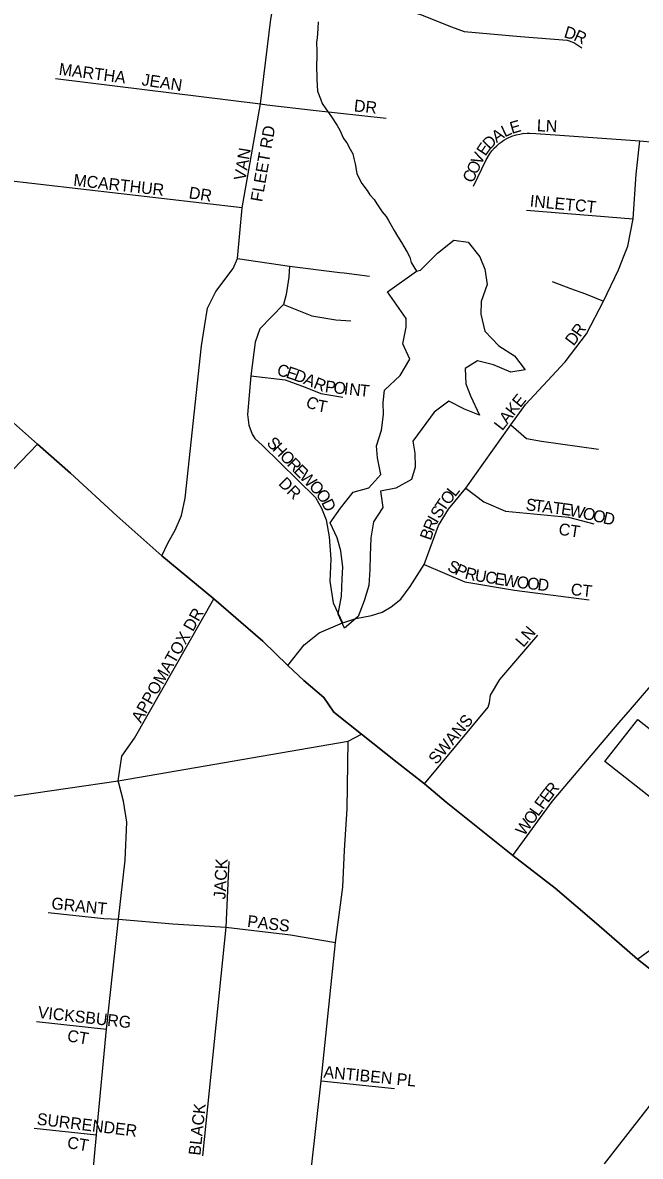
# Model space of a CAD drawing. Extents: x 1310247 to 1664935, y 235267 to 584339.
# Drawn here: x 1473984 to 1476580, y 381993 to 386758 of the extents above; entities that cross this region are included whole.
import ezdxf

# ---------------------------------------------------------------- set-up
doc = ezdxf.new("R2010")
doc.units = 0
for name, color, linetype in [('GM_X_Corporation', 7, 'Continuous'), ('GM_X_County_Road', 7, 'Continuous'), ('GM_X_Minor_Lake', 7, 'Continuous'), ('GM_X_Minor_River', 7, 'Continuous'), ('GM_X_State_Route', 7, 'Continuous'), ('GM_X_Township', 7, 'Continuous'), ('GM_X_Township_Road', 7, 'Continuous'), ('GM_X_Township_Subdivision', 7, 'Continuous'), ('GM_X_Township_Subdivision_Text', 7, 'Continuous')]:
    doc.layers.add(name, color=color, linetype=linetype)

msp = doc.modelspace()

# ---------------------------------------------------------------- linework, layer by layer
at = {"layer": 'GM_X_Corporation'}
for points in [[(1477022.8, 383186.1), (1476430.5, 383651.8), (1476569.3, 383828.3), (1476715.1, 383713.8)], [(1476429.4, 381961.6), (1476792.6, 382426.7)]]:
    msp.add_lwpolyline(points, dxfattribs=at)
at = {"layer": 'GM_X_County_Road'}
for points in [[(1469631.8, 382184.3), (1469739.3, 382270), (1469796.8, 382310.5), (1469862.8, 382341.9), (1469923, 382361), (1470210.7, 382406.8), (1470403.5, 382438.3), (1470770.2, 382495.8), (1470886.6, 382517.6), (1471014.4, 382562.9), (1471171.7, 382650), (1471305.4, 382709.2), (1471565.7, 382829.8), (1471868.3, 382950.3), (1472363.3, 383163.8), (1472690.6, 383301.8), (1473749.7, 383478.7), (1474386, 383571.7), (1475352.7, 383737.9), (1475409, 383767.1)], [(1476567.9, 382821.9), (1477320.2, 383369.3)]]:
    msp.add_lwpolyline(points, dxfattribs=at)
at = {"layer": 'GM_X_Minor_Lake'}
for points in [[(1475638.8, 385713.8), (1475656.1, 385718.2), (1475727.6, 385789.2), (1475796.8, 385844.1), (1475856.8, 385835.1), (1475906, 385774), (1475927.2, 385721.5), (1475936.1, 385657.1), (1475910.8, 385585.3), (1475909.9, 385533.1), (1475926.7, 385460.6), (1475985.9, 385399.4), (1476051.5, 385358.1), (1476096.7, 385299.1), (1476036.2, 385288.1), (1475962.5, 385319.5), (1475896.5, 385336.7), (1475843.8, 385303.5), (1475846.7, 385239.3), (1475865.9, 385188.8), (1475904.7, 385107.8), (1475840.9, 385133), (1475775.2, 385166.3), (1475714.2, 385121.2), (1475662.8, 385051.8), (1475623.8, 384998.3), (1475632.9, 384948), (1475633.9, 384889.8), (1475619, 384837.8), (1475552.1, 384800.9), (1475487.7, 384787.9), (1475498.5, 384719.5), (1475459.4, 384660), (1475448.2, 384592), (1475444.9, 384517.7), (1475443.9, 384459.6), (1475438.8, 384391.4), (1475419.6, 384327.5), (1475394.4, 384261.7), (1475337.3, 384212.6), (1475310.2, 384271.2), (1475323.6, 384347.2), (1475326.8, 384419.5), (1475329.7, 384469.6), (1475320.8, 384538), (1475305.7, 384592.4), (1475276.6, 384655.1), (1475319.8, 384716.6), (1475373.2, 384783.9), (1475439.7, 384802.8), (1475488.9, 384858.1), (1475476, 384928.6), (1475470.8, 384978.9), (1475492, 385044.7), (1475501.2, 385110.8), (1475500, 385161), (1475505, 385213.1), (1475570.2, 385274.1), (1475611.6, 385343.7), (1475582.6, 385408.4), (1475595.8, 385478.4)], [(1475595.8, 385478.4), (1475596.4, 385514.5), (1475518, 385626.2), (1475638.8, 385713.8)]]:
    msp.add_lwpolyline(points, dxfattribs=at)
at = {"layer": 'GM_X_Minor_River'}
msp.add_lwpolyline([(1475226.8, 386761.1), (1475224.4, 386733), (1475221.7, 386692.9), (1475219.4, 386676.9), (1475220.7, 386634.7), (1475219.4, 386558.4), (1475221.2, 386542.3), (1475220.8, 386520.3), (1475222.4, 386494.1), (1475224, 386470), (1475235.5, 386437.7), (1475243.1, 386417.5), (1475258.8, 386395.1), (1475282.4, 386362.6), (1475305.8, 386326), (1475317.5, 386305.7), (1475333, 386271.3), (1475346.8, 386253), (1475360.4, 386226.7), (1475372.1, 386206.4), (1475375.8, 386186.3), (1475381.4, 386164.1), (1475388.8, 386123.8), (1475396.5, 386105.6), (1475410.1, 386081.2), (1475431.7, 386052.8), (1475443.5, 386034.5), (1475461.2, 386014.1), (1475472.9, 385995.8), (1475494.5, 385963.3), (1475512.2, 385942.9), (1475522, 385926.7), (1475545.3, 385884.1), (1475559, 385859.8), (1475576.6, 385833.4), (1475586.4, 385817.1), (1475600, 385792.8), (1475611.7, 385772.5), (1475617.3, 385750.3), (1475638.8, 385713.8)], dxfattribs=at)
at = {"layer": 'GM_X_State_Route'}
for points in [[(1473933.2, 385086.8), (1474047.1, 384986.2), (1474185.1, 384864.4), (1474379.8, 384685.4), (1474568.7, 384516.6), (1474787.4, 384335.8), (1474993.1, 384158.1), (1475098.7, 384056.3), (1475166.6, 383992.3), (1475250.3, 383921), (1475292.6, 383860.1), (1475409, 383767.1), (1475558.8, 383647.4), (1475673.1, 383557.9), (1475763.8, 383482), (1475992.4, 383299.2)], [(1475992.4, 383299.2), (1476044.5, 383257.5), (1476222.8, 383120.6), (1476396.1, 382970.8), (1476567.9, 382821.9), (1476719.8, 382702.9), (1476734, 382691.2)]]:
    msp.add_lwpolyline(points, dxfattribs=at)
at = {"layer": 'GM_X_Township'}
for points in [[(1476719.8, 382702.9), (1476567.9, 382821.9), (1476396.1, 382970.8), (1476222.8, 383120.5), (1476044.5, 383257.5), (1475763.8, 383482), (1475673.1, 383557.9), (1475558.8, 383647.4), (1475408.9, 383767.1), (1475292.6, 383860.1), (1475250.3, 383921), (1475166.6, 383992.3), (1475098.7, 384056.3), (1474993.1, 384158.1), (1474787.4, 384335.8), (1474568.7, 384516.6), (1474379.8, 384685.4), (1474185.1, 384864.4), (1474047.1, 384986.2), (1473933.2, 385086.8)], [(1473933.2, 385086.8), (1474047.1, 384986.2), (1474185.1, 384864.4), (1474379.8, 384685.4), (1474568.7, 384516.6), (1474787.4, 384335.8), (1474993.1, 384158.1), (1475098.7, 384056.3), (1475166.6, 383992.3), (1475250.3, 383921), (1475292.6, 383860.1), (1475408.9, 383767.1), (1475558.8, 383647.4), (1475673.1, 383557.9), (1475763.8, 383482), (1476044.5, 383257.5), (1476222.8, 383120.5), (1476396.1, 382970.8), (1476567.9, 382821.9), (1476719.8, 382702.9)]]:
    msp.add_lwpolyline(points, dxfattribs=at)
at = {"layer": 'GM_X_Township_Road'}
for points in [[(1474568.7, 384516.6), (1474596.4, 384573.1), (1474625.7, 384624.5), (1474651.3, 384685.9), (1474667.3, 384759.7), (1474736, 385399.2), (1474748.1, 385479.1), (1474760.8, 385558.1), (1474796.4, 385627.8), (1474868.5, 385724.4), (1474887.7, 385766.3), (1475105.1, 385734), (1475316.6, 385708.3), (1475335.7, 385705.8)], [(1475335.7, 385705.8), (1475441.9, 385692.5)], [(1474414.3, 379292.2), (1474414.3, 379292.2), (1474463.8, 379361.3), (1474866.7, 379886.9), (1474983.5, 380045.4), (1475023.1, 380124.7), (1475031.5, 380178.9), (1475048.2, 380295.7), (1475071.1, 380473), (1475127.4, 381259.4), (1475146.4, 381427), (1475164.2, 381592.2), (1475177.1, 381759), (1475238.4, 382310.7), (1475299.6, 382891), (1475330.3, 383123.9), (1475336.4, 383279.2), (1475348.7, 383452.9), (1475352.7, 383737.9)]]:
    msp.add_lwpolyline(points, dxfattribs=at)
at = {"layer": 'GM_X_Township_Subdivision'}
for points in [[(1474380.1, 386872.9), (1474437.2, 386861.2), (1474523.6, 386857.8), (1474568, 386853.1), (1474652, 386858.9), (1474696.4, 386867.1), (1474731.4, 386882.3), (1474772.3, 386890.4), (1474836.5, 386891.6), (1475045.4, 386869.4), (1475508.2, 386820.5), (1475565.1, 386813.4), (1475607.8, 386806.1), (1475656, 386791.8), (1475787.2, 386740), (1475839.9, 386721.2), (1476076.1, 386700.2), (1476272.3, 386684.3), (1476301.2, 386674.3), (1476334.4, 386652)], [(1474887.7, 385766.3), (1474906.6, 385979.1), (1474984.4, 386416.1), (1475026.8, 386772.5), (1475045.4, 386869.4)], [(1474121.8, 386523.8), (1474984.4, 386416.1), (1475010.6, 386413.1)], [(1475010.6, 386413.1), (1475205.1, 386390.7), (1475511.3, 386356.9)], [(1475878.9, 386070.8), (1475932.8, 386181.3), (1475946.1, 386205), (1475956.2, 386218.4), (1475967.1, 386231.7), (1475976.7, 386240.4), (1475987.2, 386249.4), (1475995.2, 386255.7), (1476006.5, 386263.6), (1476022, 386272.3), (1476040.1, 386280.1), (1476057.7, 386286), (1476074, 386289.5), (1476091.2, 386292.7), (1476090.8, 386292.3), (1476105.1, 386293.5), (1476115.5, 386293.5), (1476140.7, 386292.3), (1476241.3, 386285.6), (1476578.3, 386260.9), (1476638, 386255), (1476913.7, 386227.7)], [(1476510.5, 385776.2), (1476527.3, 385818.6), (1476549.8, 385933), (1476562.9, 386120.6), (1476578.3, 386260.9)], [(1474906.6, 385979.1), (1473888.6, 386097.2)], [(1476102.1, 385970.2), (1476549.8, 385933)], [(1475105.1, 385734), (1475102.6, 385688.4), (1475091.8, 385615.3), (1475081, 385573.6), (1474981.4, 385471), (1474961.5, 385414.6), (1474943.3, 385273.6), (1474936.6, 385191.4), (1474929.2, 385110.9), (1474935, 385065.3), (1474949.1, 385028), (1474959.9, 385009.8), (1474992.2, 384979.9), (1475215.6, 384761.4), (1475240.9, 384716.5), (1475259.2, 384667.4), (1475272.8, 384596.4), (1475279.7, 384502.1), (1475275.1, 384410.6), (1475289, 384319.2), (1475328.1, 384234.5)], [(1475338.6, 384237.9), (1475384.9, 384252.9), (1475450.1, 384265.3), (1475494.7, 384280.5), (1475532.9, 384302.7), (1475574.3, 384334), (1475613.1, 384387.8), (1475671.7, 384480.4), (1475731.9, 384643.6), (1475774.3, 384712.3), (1475846.8, 384801.1), (1476035.9, 385067.6), (1476098.2, 385152.9), (1476172.3, 385233.2), (1476263.6, 385332.6), (1476353.5, 385450.3), (1476426, 385587.8), (1476487.9, 385719.2), (1476510.5, 385776.2)], [(1476210.3, 385670.4), (1476287.2, 385640.4), (1476349.1, 385617.9), (1476426, 385587.8)], [(1475081, 385573.6), (1475199.7, 385525.6), (1475300.7, 385509), (1475363.4, 385504.3)], [(1474943.3, 385273.6), (1475087.4, 385257), (1475172, 385225.4), (1475236.9, 385198.6), (1475329.6, 385183.6)], [(1476035.9, 385067.6), (1476102.4, 385010.2), (1476165.3, 384998.1), (1476405, 384965.1)], [(1476538.4, 383871.1), (1476666.7, 384019.7), (1476720.4, 384094.9), (1476753.8, 384149.7), (1476767.7, 384207.8), (1476861.2, 385103.8)], [(1473601.6, 384524.2), (1474047.1, 384986.2)], [(1475846.8, 384801.1), (1475922.7, 384743.8), (1476013.5, 384704.4), (1476277.6, 384678.7), (1476385.4, 384651.2)], [(1475671.7, 384480.4), (1475842.1, 384407.2), (1476052, 384372.2), (1476365, 384331.3)], [(1474388.9, 383560.7), (1474386, 383571.7), (1474400.5, 383675.2), (1474454.2, 383750.1), (1474787.4, 384335.8)], [(1475098.7, 384056.3), (1475167.9, 384142.5), (1475230.5, 384193.6), (1475328.1, 384234.5), (1475338.6, 384237.9)], [(1475673.1, 383557.9), (1475940.9, 383880), (1475945.8, 383900.6), (1475950.2, 383931.5), (1475990.3, 383996.4), (1476148.7, 384183.5)], [(1476044.5, 383257.5), (1476210.3, 383484), (1476490.5, 383815.6), (1476538.4, 383871.1)], [(1474269.8, 381810.2), (1474295.1, 382082.6), (1474336.4, 382527), (1474386.6, 382989.9), (1474414.9, 383236.9), (1474422.5, 383397.8), (1474408.8, 383485.9), (1474388.9, 383560.7)], [(1474851.2, 383231.6), (1474838.6, 382955.3), (1474739.5, 381994.3)], [(1474091.3, 383018.1), (1474325.5, 382992.6), (1474386.6, 382989.9), (1474615.1, 382970.2), (1474838.6, 382955.3), (1475110, 382923.4), (1475299.6, 382891)], [(1474043, 382559.6), (1474336.4, 382527)], [(1475238.4, 382310.7), (1475546.9, 382278)], [(1474032.7, 382110.9), (1474295.1, 382082.6)]]:
    msp.add_lwpolyline(points, dxfattribs=at)

# ---------------------------------------------------------------- texts
at = {"layer": 'GM_X_Township_Subdivision_Text'}
for s, rotation, p in [('D', 342.968, (1476255.9, 386697.4)), ('R', 334.945, (1476296.3, 386685.2)), ('MARTHA', 352.4056, (1474134.3, 386539.2)), ('JEAN', 351.3828, (1474482, 386495.2)), ('DR', 353.9946, (1475374.8, 386385.2)), ('LN', 356.989, (1476144.3, 386301.6)), ('FLEET RD', 80.0944, (1474990.8, 386002)), ('A', 34.4297, (1475976, 386251.3)), ('L', 26.174, (1476010.6, 386275.2)), ('E', 16.2307, (1476040.1, 386289.9)), ('E', 55.6885, (1475928.9, 386194.1)), ('D', 45.8191, (1475947.3, 386221.4)), ('VAN', 80.2226, (1474920.2, 386091.4)), ('V', 63.953, (1475910.5, 386156.2)), ('O', 65.2648, (1475892.3, 386116.5)), ('MCARTHUR', 353.5013, (1474195.7, 386072.8)), ('C', 65.2486, (1475875.7, 386080.6)), ('DR', 351.0327, (1474680.1, 386019.9)), ('INLET', 354.2927, (1476114, 385984.8)), ('CT', 353.6505, (1476303.3, 385967.2)), ('R', 55.0014, (1476327.4, 385433)), ('D', 52.5793, (1476299.4, 385396.2)), ('C', 346.0933, (1475050, 385276.3)), ('E', 341.7465, (1475087.4, 385267.1)), ('D', 339.4081, (1475120.4, 385256.2)), ('A', 336.9162, (1475161, 385241)), ('R', 338.4556, (1475202.9, 385223.1)), ('P', 352.5382, (1475252.7, 385205.2)), ('O', 353.7971, (1475288.7, 385200.5)), ('I', 353.8309, (1475332.5, 385195.8)), ('N', 353.7805, (1475354.4, 385193.4)), ('T', 353.8048, (1475398.1, 385188.6)), ('C', 333.6847, (1475169.3, 385147.4)), ('T', 349.5505, (1475219.1, 385125)), ('K', 52.1027, (1476048.7, 385102.1)), ('E', 50.824, (1476075.5, 385136.6)), ('A', 52.0809, (1476021.6, 385067.4)), ('L', 52.1082, (1476000, 385039.6)), ('S', 314.2274, (1475006.5, 384987.7)), ('H', 314.2118, (1475031.1, 384962.5)), ('O', 314.2118, (1475061.8, 384930.9)), ('R', 314.21, (1475092.4, 384899.4)), ('E', 314.2483, (1475120.1, 384871)), ('W', 314.2272, (1475144.6, 384845.7)), ('DR', 314.9916, (1475056.3, 384817.5)), ('O', 314.2118, (1475184.5, 384804.8)), ('O', 305.5148, (1475213.9, 384774.8)), ('O', 51.8317, (1475774.4, 384727.4)), ('L', 51.5834, (1475801.5, 384761.9)), ('D', 295.7049, (1475238.3, 384740.9)), ('T', 55.7265, (1475755.1, 384699)), ('S', 352.9902, (1476096.6, 384708.8)), ('T', 353.0243, (1476131.5, 384704.5)), ('A', 352.9888, (1476166.5, 384700.2)), ('T', 352.9902, (1476210.1, 384694.8)), ('E', 351.8042, (1476244.8, 384690.6)), ('W', 347.8888, (1476278.8, 384685.7)), ('I', 60.3256, (1475726.2, 384650.9)), ('S', 58.235, (1475736.9, 384669.6)), ('O', 347.1938, (1476334.5, 384673.8)), ('O', 347.1938, (1476377.4, 384664)), ('D', 347.1938, (1476420.3, 384654.3)), ('R', 67.3148, (1475711.7, 384615.8)), ('CT', 351.4741, (1476234.1, 384606)), ('B', 71.2578, (1475699.3, 384579.1)), ('S', 333.7404, (1475765.3, 384457)), ('P', 334.2949, (1475797.3, 384441.2)), ('R', 345.8344, (1475839.4, 384422.2)), ('U', 350.5473, (1475882.2, 384411.6)), ('C', 350.5784, (1475925.6, 384404.4)), ('E', 350.5871, (1475964.7, 384397.9)), ('W', 351.0324, (1475999.8, 384392.1)), ('O', 353.2427, (1476058.4, 384382.9)), ('O', 353.6503, (1476102.5, 384377.7)), ('D', 353.6607, (1476146.2, 384372.8)), ('CT', 353.6638, (1476285.7, 384352.4)), ('APPOMATOX DR', 60.3851, (1474481.2, 383810.9)), ('LN', 49.3961, (1476088.3, 384129.2)), ('SWANS', 49.8998, (1475723, 383636.3)), ('R', 50.8473, (1476212.9, 383503.4)), ('F', 54.4384, (1476171.5, 383447.5)), ('E', 52.6546, (1476191.8, 383475.8)), ('O', 54.4242, (1476125.4, 383383.1)), ('L', 54.4208, (1476151, 383418.8)), ('W', 54.435, (1476092.2, 383336.5)), ('JACK', 86.7313, (1474836.4, 383072)), ('GRANT', 354.0514, (1474103.2, 383032.4)), ('PASS', 353.0927, (1474926.2, 382957.6)), ('VICKSBURG', 353.5792, (1474046.1, 382574.8)), ('CT', 350.5436, (1474168.8, 382476.7)), ('ANTIBEN PL', 354.3599, (1475247.1, 382323.8)), ('BLACK', 83.9264, (1474730.9, 381994.5)), ('SURRENDER', 353.0479, (1474041.8, 382126)), ('CT', 350.5318, (1474168.8, 382027.9))]:
    msp.add_text(s, height=50, rotation=rotation, dxfattribs=at).set_placement(p)

doc.saveas('drawing.dxf')
